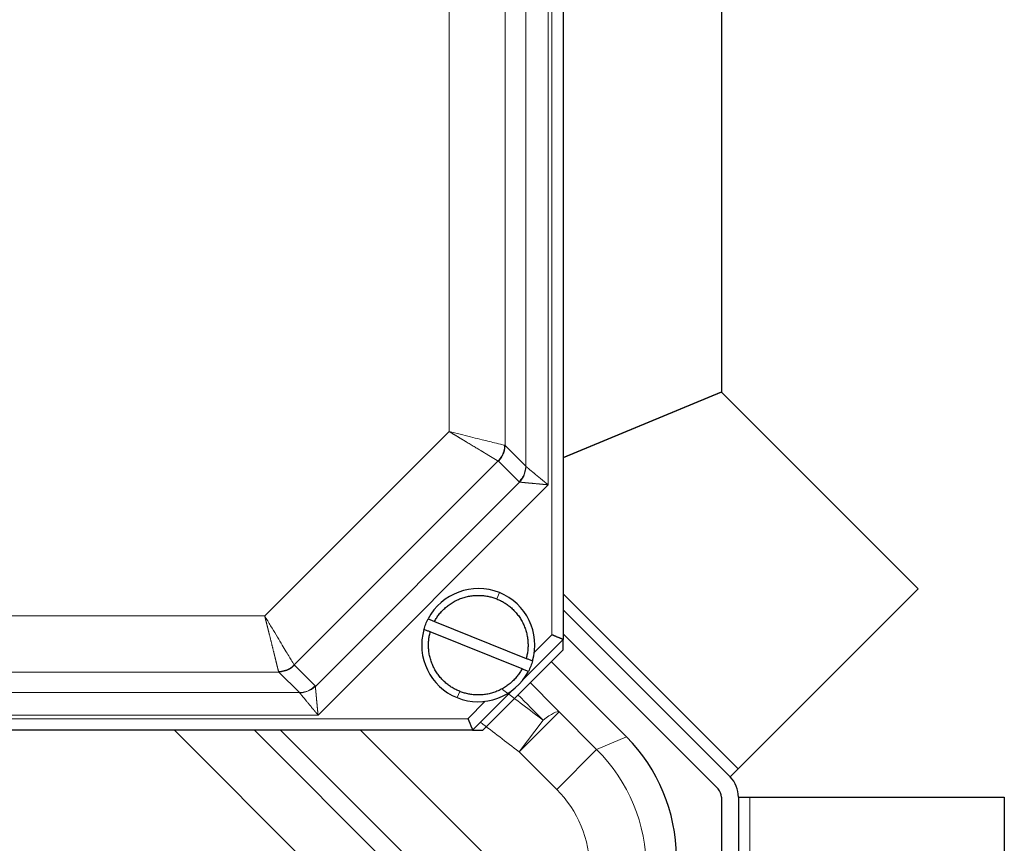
# Model space of a CAD drawing. Header units: inches. Extents: x 0 to 20790, y -12 to 14700.
# Tile 399 of 436: x 13737 to 13824, y 11371 to 11444. Entities that reach past the tile are written whole.
import ezdxf

# ---------------------------------------------------------------- set-up
doc = ezdxf.new("R2010")
doc.units = ezdxf.units.IN
doc.layers.add('1', color=7, linetype='Continuous', true_color=0xffffff)

msp = doc.modelspace()

# ---------------------------------------------------------------- linework, layer by layer
at = {"layer": '1', "color": 110, "linetype": 'Continuous', "lineweight": 13}
for p, q in [((13784.097, 11389.377), (13784.097, 11502.549)), ((13783.774, 11402.625), (13783.774, 11489.301)), ((13781.793, 11487.651), (13781.793, 11404.275)), ((13779.97, 11485.828), (13779.97, 11406.099)), ((13775.018, 11407.336), (13775.018, 11484.59)), ((13758.724, 11391.042), (13775.018, 11407.336)), ((13779.97, 11406.099), (13781.793, 11404.275)), ((13779.348, 11404.73), (13761.33, 11386.713)), ((13781.2, 11402.888), (13779.376, 11404.712)), ((13781.237, 11402.863), (13763.197, 11384.823)), ((13763.435, 11382.287), (13783.774, 11402.625)), ((13779.239, 11392.545), (13779.463, 11393.102)), ((13785.097, 11392.999), (13800.572, 11377.524)), ((13681.47, 11391.042), (13758.724, 11391.042)), ((13782.558, 11387.838), (13784.097, 11389.377)), ((13759.962, 11386.091), (13680.233, 11386.091)), ((13761.785, 11384.267), (13759.962, 11386.091)), ((13761.349, 11386.684), (13763.172, 11384.861)), ((13761.785, 11384.267), (13678.409, 11384.267)), ((13775.731, 11383.824), (13775.955, 11384.381)), ((13776.683, 11381.963), (13778.222, 11383.502)), ((13784.74, 11382.584), (13781.206, 11379.05)), ((13784.74, 11382.584), (13788.064, 11379.259)), ((13663.511, 11381.963), (13776.683, 11381.963)), ((13676.759, 11382.287), (13763.435, 11382.287)), ((13783.326, 11381.843), (13781.206, 11379.05)), ((13773.107, 11358.598), (13750.742, 11380.963)), ((13757.809, 11380.963), (13776.64, 11362.132)), ((13778.276, 11362.809), (13760.122, 11380.963)), ((13767.189, 11380.964), (13781.81, 11366.343)), ((13788.064, 11379.259), (13790.707, 11380.354)), ((13784.531, 11375.726), (13781.206, 11379.05)), ((13784.531, 11375.726), (13788.064, 11379.259)), ((13801.597, 11375.049), (13801.597, 11273.463))]:
    msp.add_line(p, q, dxfattribs=at)
at = {"layer": '1', "color": 2, "linetype": 'Continuous', "lineweight": 25}
for p, q in [((13785.097, 11502.963), (13785.097, 11388.963)), ((13799.097, 11480.963), (13799.097, 11410.838)), ((13785.097, 11405.04), (13799.097, 11410.838)), ((13799.111, 11410.804), (13785.097, 11405)), ((13799.111, 11410.804), (13816.482, 11393.434)), ((13781.237, 11402.863), (13781.2, 11402.888)), ((13800.572, 11377.524), (13816.482, 11393.434)), ((13785.097, 11391.584), (13799.865, 11376.817)), ((13773.728, 11390.559), (13781.839, 11387.296)), ((13781.466, 11386.368), (13773.355, 11389.631)), ((13785.097, 11389.463), (13798.804, 11375.756)), ((13785.097, 11388.963), (13781.597, 11385.463)), ((13785.097, 11388.063), (13785.097, 11388.964)), ((13777.997, 11380.963), (13785.097, 11388.063)), ((13784.047, 11387.013), (13790.707, 11380.354)), ((13761.33, 11386.713), (13761.349, 11386.684)), ((13763.172, 11384.861), (13763.197, 11384.823)), ((13780.597, 11384.463), (13777.097, 11380.963)), ((13777.098, 11380.963), (13777.997, 11380.963)), ((13800.572, 11377.524), (13799.865, 11376.817)), ((13799.097, 11375.049), (13799.097, 11272.963)), ((13800.597, 11375.049), (13801.597, 11375.049)), ((13800.597, 11375.049), (13800.597, 11272.963)), ((13801.597, 11375.049), (13824.097, 11375.049)), ((13824.097, 11375.049), (13824.097, 11295.963))]:
    msp.add_line(p, q, dxfattribs=at)
for centre, radius, start, end in [((13777.597, 11388.463), 5, 68.08544, 152.34627), ((13777.597, 11388.463), 5, 343.82461, 68.08544), ((13777.597, 11388.463), 5, 163.82461, 248.08544), ((13777.597, 11388.463), 5, 248.08544, 332.34627), ((13798.097, 11375.049), 2.5, 0, 45), ((13798.097, 11375.049), 1, 0, 45)]:
    msp.add_arc(centre, radius, start, end, dxfattribs=at)
at = {"layer": '1', "color": 110, "linetype": 'Continuous', "lineweight": 13}
for centre, major_axis, ratio, start_param, end_param in [((13781.206, 11379.05), (-3.553, -3.518), 0.136961, 3.176831, 3.945018), ((13777.452, 11368.654), (13.861, 5.742), 0.999762, 5.890739, 6.675632), ((13777.452, 11368.654), (-9.245, -3.83), 0.999286, 2.749146, 3.534039)]:
    msp.add_ellipse(centre, major_axis=major_axis, ratio=ratio, start_param=start_param, end_param=end_param, dxfattribs=at)
at = {"layer": '1', "color": 2, "linetype": 'Continuous', "lineweight": 25}
msp.add_ellipse((13780.088, 11369.746), major_axis=(-13.868, -5.744), ratio=0.999286, start_param=2.749146, end_param=3.534039, dxfattribs=at)
at = {"layer": '1', "color": 110, "linetype": 'Continuous', "lineweight": 13}
for points, knots in [([(13779.348, 11404.73), (13779.346, 11404.732), (13779.342, 11404.734), (13779.336, 11404.738), (13779.329, 11404.742), (13779.322, 11404.746), (13779.315, 11404.75), (13779.308, 11404.754), (13779.301, 11404.759), (13779.293, 11404.763), (13779.285, 11404.768), (13779.276, 11404.773), (13779.268, 11404.778), (13779.259, 11404.783), (13779.25, 11404.788), (13779.241, 11404.794), (13779.231, 11404.8), (13779.221, 11404.805), (13779.211, 11404.811), (13779.2, 11404.818), (13779.19, 11404.824), (13779.178, 11404.83), (13779.167, 11404.837), (13779.156, 11404.844), (13779.144, 11404.851), (13779.131, 11404.858), (13779.119, 11404.866), (13779.106, 11404.873), (13779.093, 11404.881), (13779.08, 11404.889), (13779.066, 11404.897), (13779.052, 11404.905), (13779.038, 11404.914), (13779.023, 11404.922), (13779.008, 11404.931), (13778.993, 11404.94), (13778.978, 11404.95), (13778.962, 11404.959), (13778.946, 11404.969), (13778.93, 11404.978), (13778.913, 11404.988), (13778.896, 11404.999), (13778.879, 11405.009), (13778.861, 11405.02), (13778.843, 11405.03), (13778.825, 11405.041), (13778.807, 11405.052), (13778.788, 11405.064), (13778.769, 11405.075), (13778.75, 11405.087), (13778.73, 11405.099), (13778.71, 11405.111), (13778.69, 11405.123), (13778.669, 11405.136), (13778.648, 11405.148), (13778.627, 11405.161), (13778.605, 11405.174), (13778.584, 11405.187), (13778.562, 11405.201), (13778.539, 11405.214), (13778.517, 11405.228), (13778.494, 11405.242), (13778.47, 11405.256), (13778.447, 11405.271), (13778.423, 11405.285), (13778.399, 11405.3), (13778.374, 11405.315), (13778.35, 11405.33), (13778.325, 11405.345), (13778.299, 11405.36), (13778.274, 11405.376), (13778.248, 11405.391), (13778.222, 11405.407), (13778.195, 11405.423), (13778.169, 11405.439), (13778.142, 11405.456), (13778.115, 11405.472), (13778.087, 11405.489), (13778.06, 11405.506), (13778.032, 11405.523), (13778.003, 11405.54), (13777.975, 11405.557), (13777.946, 11405.574), (13777.917, 11405.592), (13777.888, 11405.609), (13777.858, 11405.627), (13777.794, 11405.666), (13777.693, 11405.727), (13777.549, 11405.813), (13777.397, 11405.904), (13777.237, 11406), (13777.069, 11406.102), (13776.893, 11406.208), (13776.708, 11406.319), (13776.571, 11406.402), (13776.485, 11406.454), (13776.452, 11406.473), (13776.419, 11406.493), (13776.384, 11406.514), (13776.349, 11406.535), (13776.313, 11406.557), (13776.277, 11406.579), (13776.239, 11406.601), (13776.201, 11406.624), (13776.161, 11406.648), (13776.121, 11406.672), (13776.08, 11406.697), (13776.038, 11406.722), (13775.995, 11406.748), (13775.952, 11406.774), (13775.907, 11406.801), (13775.862, 11406.828), (13775.815, 11406.856), (13775.768, 11406.884), (13775.72, 11406.913), (13775.671, 11406.943), (13775.622, 11406.973), (13775.571, 11407.003), (13775.52, 11407.034), (13775.467, 11407.066), (13775.414, 11407.098), (13775.36, 11407.13), (13775.305, 11407.164), (13775.249, 11407.197), (13775.193, 11407.231), (13775.135, 11407.266), (13775.077, 11407.301), (13775.038, 11407.324), (13775.018, 11407.336)], [0, 0, 0, 0, 0.004909, 0.009845, 0.014809, 0.019799, 0.024817, 0.029861, 0.034931, 0.040028, 0.045152, 0.050301, 0.055476, 0.060678, 0.065904, 0.071157, 0.076434, 0.081736, 0.087064, 0.092416, 0.097793, 0.103193, 0.108618, 0.114067, 0.11954, 0.125036, 0.130555, 0.136097, 0.141662, 0.14725, 0.152859, 0.158491, 0.164145, 0.16982, 0.175517, 0.181234, 0.186973, 0.192731, 0.198511, 0.20431, 0.210128, 0.215967, 0.221824, 0.2277, 0.233595, 0.239508, 0.245439, 0.251387, 0.257353, 0.263336, 0.269336, 0.275352, 0.281384, 0.287432, 0.293495, 0.299574, 0.305667, 0.311775, 0.317897, 0.324033, 0.330182, 0.336344, 0.342519, 0.348707, 0.354907, 0.361118, 0.367341, 0.373574, 0.379819, 0.386074, 0.392339, 0.398613, 0.404897, 0.411189, 0.417491, 0.4238, 0.430117, 0.436442, 0.442774, 0.449112, 0.455457, 0.461808, 0.468165, 0.474527, 0.480894, 0.487265, 0.493641, 0.522147, 0.551487, 0.581668, 0.61269, 0.644552, 0.677249, 0.710771, 0.745106, 0.750719, 0.756461, 0.762332, 0.768332, 0.774463, 0.780724, 0.787115, 0.793638, 0.800293, 0.807079, 0.813998, 0.821049, 0.828233, 0.83555, 0.843, 0.850584, 0.858302, 0.866154, 0.87414, 0.88226, 0.890514, 0.898902, 0.907425, 0.916082, 0.924873, 0.933798, 0.942856, 0.952049, 0.961374, 0.970832, 0.980423, 0.990146, 1, 1, 1, 1]), ([(13779.922, 11406.117), (13779.867, 11406.131), (13779.659, 11406.183), (13779.009, 11406.344), (13777.766, 11406.654), (13776.307, 11407.016), (13775.345, 11407.255), (13775.018, 11407.336)], [0, 0, 0, 0, 0.125, 0.325, 0.579975, 0.857573, 1, 1, 1, 1]), ([(13779.376, 11404.712), (13779.468, 11404.803), (13779.592, 11404.953), (13779.726, 11405.174), (13779.811, 11405.348), (13779.878, 11405.53), (13779.945, 11405.779), (13779.967, 11405.971), (13779.97, 11406.099)], [0, 0, 0, 0, 0.25, 0.375, 0.5, 0.625, 0.75, 1, 1, 1, 1]), ([(13781.793, 11404.275), (13781.791, 11404.162), (13781.761, 11403.877), (13781.634, 11403.493), (13781.43, 11403.146), (13781.281, 11402.97), (13781.2, 11402.888)], [0, 0, 0, 0, 0.222222, 0.555556, 0.777778, 1, 1, 1, 1]), ([(13781.812, 11404.251), (13781.807, 11403.958), (13781.706, 11403.52), (13781.432, 11403.082), (13781.288, 11402.916), (13781.237, 11402.863)], [0, 0, 0, 0, 0.571429, 0.857143, 1, 1, 1, 1]), ([(13781.812, 11404.251), (13781.813, 11404.249), (13781.816, 11404.247), (13781.82, 11404.244), (13781.824, 11404.24), (13781.829, 11404.237), (13781.833, 11404.233), (13781.838, 11404.229), (13781.843, 11404.225), (13781.848, 11404.22), (13781.854, 11404.216), (13781.859, 11404.211), (13781.865, 11404.206), (13781.871, 11404.202), (13781.877, 11404.196), (13781.884, 11404.191), (13781.89, 11404.186), (13781.897, 11404.18), (13781.904, 11404.174), (13781.911, 11404.168), (13781.919, 11404.162), (13781.926, 11404.156), (13781.934, 11404.15), (13781.942, 11404.143), (13781.95, 11404.136), (13781.959, 11404.13), (13781.967, 11404.122), (13781.976, 11404.115), (13781.985, 11404.108), (13781.994, 11404.1), (13782.003, 11404.093), (13782.013, 11404.085), (13782.036, 11404.066), (13782.075, 11404.033), (13782.133, 11403.984), (13782.199, 11403.93), (13782.257, 11403.881), (13782.306, 11403.841), (13782.341, 11403.812), (13782.376, 11403.783), (13782.411, 11403.754), (13782.445, 11403.726), (13782.478, 11403.698), (13782.511, 11403.671), (13782.543, 11403.644), (13782.605, 11403.593), (13782.702, 11403.513), (13782.841, 11403.398), (13782.993, 11403.272), (13783.109, 11403.176), (13783.181, 11403.116), (13783.206, 11403.095), (13783.233, 11403.073), (13783.26, 11403.05), (13783.289, 11403.026), (13783.319, 11403.001), (13783.35, 11402.975), (13783.383, 11402.949), (13783.417, 11402.921), (13783.451, 11402.892), (13783.488, 11402.862), (13783.525, 11402.831), (13783.563, 11402.799), (13783.603, 11402.766), (13783.644, 11402.733), (13783.686, 11402.698), (13783.73, 11402.662), (13783.759, 11402.638), (13783.774, 11402.625)], [0, 0, 0, 0, 0.006078, 0.012178, 0.018298, 0.02444, 0.030602, 0.036786, 0.042991, 0.049218, 0.055465, 0.061734, 0.068024, 0.074335, 0.080667, 0.087021, 0.093396, 0.099792, 0.106209, 0.112647, 0.119107, 0.125587, 0.132089, 0.138611, 0.145155, 0.151719, 0.158304, 0.164911, 0.171537, 0.178185, 0.184854, 0.191543, 0.198252, 0.232947, 0.269279, 0.30719, 0.346618, 0.365645, 0.384046, 0.401831, 0.419012, 0.435601, 0.451636, 0.467274, 0.482527, 0.497386, 0.55405, 0.614963, 0.680149, 0.749593, 0.759584, 0.770032, 0.780937, 0.7923, 0.804124, 0.816409, 0.829156, 0.842367, 0.856041, 0.870179, 0.884782, 0.899851, 0.915384, 0.931381, 0.947843, 0.964767, 0.982153, 1, 1, 1, 1]), ([(13783.774, 11402.625), (13783.764, 11402.626), (13783.745, 11402.628), (13783.716, 11402.631), (13783.687, 11402.634), (13783.659, 11402.636), (13783.632, 11402.639), (13783.604, 11402.641), (13783.578, 11402.644), (13783.551, 11402.647), (13783.525, 11402.649), (13783.499, 11402.652), (13783.474, 11402.654), (13783.449, 11402.656), (13783.424, 11402.659), (13783.4, 11402.661), (13783.376, 11402.663), (13783.353, 11402.665), (13783.33, 11402.668), (13783.307, 11402.67), (13783.285, 11402.672), (13783.263, 11402.674), (13783.241, 11402.676), (13783.22, 11402.678), (13783.199, 11402.68), (13783.179, 11402.682), (13783.159, 11402.683), (13783.14, 11402.685), (13783.12, 11402.687), (13783.102, 11402.689), (13783.083, 11402.69), (13783.065, 11402.692), (13783.047, 11402.694), (13783.03, 11402.695), (13783.013, 11402.697), (13782.997, 11402.698), (13782.949, 11402.703), (13782.871, 11402.71), (13782.766, 11402.72), (13782.665, 11402.73), (13782.569, 11402.739), (13782.477, 11402.747), (13782.39, 11402.755), (13782.308, 11402.763), (13782.239, 11402.769), (13782.183, 11402.774), (13782.138, 11402.778), (13782.094, 11402.782), (13782.051, 11402.785), (13782.008, 11402.789), (13781.967, 11402.793), (13781.927, 11402.797), (13781.888, 11402.801), (13781.85, 11402.804), (13781.812, 11402.808), (13781.776, 11402.812), (13781.741, 11402.815), (13781.707, 11402.818), (13781.674, 11402.822), (13781.642, 11402.825), (13781.612, 11402.828), (13781.582, 11402.831), (13781.553, 11402.834), (13781.526, 11402.837), (13781.5, 11402.839), (13781.474, 11402.842), (13781.45, 11402.844), (13781.427, 11402.847), (13781.405, 11402.849), (13781.385, 11402.85), (13781.365, 11402.852), (13781.346, 11402.854), (13781.329, 11402.855), (13781.313, 11402.857), (13781.298, 11402.858), (13781.283, 11402.859), (13781.27, 11402.861), (13781.258, 11402.862), (13781.247, 11402.863), (13781.241, 11402.863), (13781.237, 11402.863)], [0, 0, 0, 0, 0.00906, 0.018007, 0.026839, 0.035558, 0.044161, 0.052651, 0.061025, 0.069285, 0.07743, 0.08546, 0.093375, 0.101175, 0.10886, 0.11643, 0.123885, 0.131225, 0.13845, 0.14556, 0.152556, 0.159437, 0.166203, 0.172854, 0.179392, 0.185815, 0.192124, 0.198319, 0.2044, 0.210367, 0.216221, 0.221961, 0.227589, 0.233103, 0.238505, 0.243793, 0.24897, 0.284392, 0.31869, 0.351861, 0.383902, 0.414816, 0.444607, 0.473281, 0.500847, 0.517597, 0.534031, 0.550231, 0.566319, 0.582295, 0.598158, 0.613905, 0.629535, 0.645044, 0.660432, 0.675696, 0.690834, 0.705844, 0.720723, 0.73547, 0.750082, 0.764558, 0.778895, 0.793092, 0.807146, 0.821057, 0.834822, 0.848439, 0.861908, 0.875227, 0.888396, 0.901412, 0.914275, 0.926984, 0.93954, 0.951941, 0.964187, 0.976279, 0.988216, 1, 1, 1, 1]), ([(13761.33, 11386.713), (13761.3, 11386.762), (13761.19, 11386.945), (13760.845, 11387.518), (13760.186, 11388.613), (13759.412, 11389.9), (13758.899, 11390.751), (13758.724, 11391.042)], [0, 0, 0, 0, 0.125, 0.325, 0.579221, 0.855954, 1, 1, 1, 1]), ([(13759.943, 11386.138), (13759.942, 11386.14), (13759.941, 11386.145), (13759.939, 11386.152), (13759.937, 11386.16), (13759.935, 11386.168), (13759.933, 11386.176), (13759.931, 11386.185), (13759.929, 11386.193), (13759.927, 11386.202), (13759.924, 11386.212), (13759.922, 11386.222), (13759.919, 11386.232), (13759.917, 11386.242), (13759.914, 11386.252), (13759.911, 11386.263), (13759.908, 11386.275), (13759.905, 11386.286), (13759.902, 11386.298), (13759.899, 11386.31), (13759.896, 11386.323), (13759.893, 11386.335), (13759.89, 11386.349), (13759.886, 11386.362), (13759.883, 11386.376), (13759.879, 11386.39), (13759.876, 11386.404), (13759.872, 11386.419), (13759.868, 11386.434), (13759.864, 11386.449), (13759.86, 11386.465), (13759.856, 11386.481), (13759.852, 11386.498), (13759.848, 11386.514), (13759.844, 11386.531), (13759.839, 11386.549), (13759.835, 11386.567), (13759.83, 11386.585), (13759.826, 11386.603), (13759.821, 11386.622), (13759.817, 11386.641), (13759.812, 11386.66), (13759.807, 11386.68), (13759.802, 11386.7), (13759.797, 11386.721), (13759.792, 11386.741), (13759.787, 11386.762), (13759.781, 11386.784), (13759.776, 11386.805), (13759.771, 11386.828), (13759.765, 11386.85), (13759.759, 11386.873), (13759.754, 11386.896), (13759.748, 11386.919), (13759.742, 11386.943), (13759.736, 11386.967), (13759.73, 11386.991), (13759.724, 11387.016), (13759.718, 11387.041), (13759.712, 11387.066), (13759.706, 11387.092), (13759.699, 11387.118), (13759.693, 11387.144), (13759.687, 11387.17), (13759.68, 11387.197), (13759.673, 11387.224), (13759.667, 11387.252), (13759.66, 11387.279), (13759.653, 11387.307), (13759.646, 11387.336), (13759.639, 11387.364), (13759.632, 11387.393), (13759.624, 11387.422), (13759.617, 11387.452), (13759.61, 11387.481), (13759.602, 11387.511), (13759.595, 11387.542), (13759.587, 11387.572), (13759.58, 11387.603), (13759.572, 11387.634), (13759.564, 11387.665), (13759.556, 11387.697), (13759.548, 11387.729), (13759.54, 11387.761), (13759.532, 11387.793), (13759.524, 11387.826), (13759.511, 11387.876), (13759.494, 11387.945), (13759.472, 11388.034), (13759.449, 11388.126), (13759.425, 11388.221), (13759.401, 11388.319), (13759.375, 11388.421), (13759.349, 11388.525), (13759.323, 11388.633), (13759.295, 11388.744), (13759.267, 11388.858), (13759.238, 11388.975), (13759.208, 11389.096), (13759.177, 11389.219), (13759.153, 11389.315), (13759.137, 11389.381), (13759.128, 11389.417), (13759.119, 11389.455), (13759.109, 11389.493), (13759.099, 11389.532), (13759.089, 11389.572), (13759.079, 11389.613), (13759.068, 11389.656), (13759.058, 11389.699), (13759.047, 11389.743), (13759.035, 11389.788), (13759.024, 11389.835), (13759.012, 11389.882), (13759, 11389.93), (13758.988, 11389.979), (13758.975, 11390.03), (13758.962, 11390.081), (13758.949, 11390.134), (13758.936, 11390.187), (13758.922, 11390.242), (13758.909, 11390.297), (13758.895, 11390.354), (13758.88, 11390.411), (13758.866, 11390.47), (13758.851, 11390.53), (13758.836, 11390.59), (13758.821, 11390.652), (13758.805, 11390.714), (13758.79, 11390.778), (13758.774, 11390.843), (13758.757, 11390.908), (13758.741, 11390.975), (13758.73, 11391.02), (13758.724, 11391.042)], [0, 0, 0, 0, 0.005099, 0.01022, 0.015364, 0.020531, 0.02572, 0.030931, 0.036164, 0.041418, 0.046695, 0.051993, 0.057312, 0.062653, 0.068014, 0.073396, 0.078799, 0.084222, 0.089665, 0.095129, 0.100612, 0.106114, 0.111636, 0.117177, 0.122738, 0.128316, 0.133914, 0.139529, 0.145163, 0.150814, 0.156483, 0.162169, 0.167872, 0.173592, 0.179329, 0.185082, 0.190851, 0.196636, 0.202436, 0.208252, 0.214083, 0.219928, 0.225788, 0.231662, 0.23755, 0.243452, 0.249367, 0.255295, 0.261236, 0.267189, 0.273154, 0.279132, 0.285121, 0.291121, 0.297133, 0.303155, 0.309188, 0.31523, 0.321283, 0.327345, 0.333416, 0.339497, 0.345585, 0.351682, 0.357788, 0.3639, 0.37002, 0.376148, 0.382282, 0.388422, 0.394568, 0.400721, 0.406878, 0.413041, 0.419209, 0.425381, 0.431558, 0.437738, 0.443922, 0.45011, 0.4563, 0.462493, 0.468689, 0.474886, 0.481105, 0.487368, 0.493676, 0.509748, 0.526111, 0.542763, 0.559707, 0.576944, 0.594474, 0.612297, 0.630412, 0.64882, 0.667519, 0.686508, 0.705785, 0.725347, 0.745193, 0.750708, 0.756357, 0.762141, 0.768062, 0.774118, 0.780311, 0.786641, 0.793109, 0.799714, 0.806456, 0.813338, 0.820357, 0.827516, 0.834814, 0.842251, 0.849828, 0.857544, 0.865401, 0.873397, 0.881533, 0.889809, 0.898226, 0.906782, 0.915479, 0.924315, 0.93329, 0.942405, 0.951659, 0.961052, 0.970583, 0.980251, 0.990057, 1, 1, 1, 1]), ([(13759.943, 11386.138), (13760.113, 11386.141), (13760.454, 11386.189), (13760.932, 11386.387), (13761.208, 11386.594), (13761.33, 11386.712), (13761.33, 11386.712), (13761.33, 11386.713)], [0, 0, 0, 0, 0.333327, 0.666661, 0.999995, 0.999995, 1, 1, 1, 1]), ([(13759.962, 11386.091), (13759.961, 11386.092), (13759.959, 11386.095), (13759.957, 11386.1), (13759.954, 11386.105), (13759.952, 11386.11), (13759.95, 11386.115), (13759.948, 11386.12), (13759.946, 11386.126), (13759.944, 11386.132), (13759.943, 11386.136), (13759.943, 11386.138)], [0, 0, 0, 0, 0.111307, 0.222566, 0.333776, 0.444938, 0.556051, 0.667114, 0.778127, 0.889089, 1, 1, 1, 1]), ([(13759.962, 11386.091), (13760.075, 11386.093), (13760.36, 11386.123), (13760.744, 11386.25), (13761.091, 11386.454), (13761.267, 11386.603), (13761.349, 11386.684)], [0, 0, 0, 0, 0.222222, 0.555556, 0.777778, 1, 1, 1, 1]), ([(13763.172, 11384.861), (13763.01, 11384.698), (13762.677, 11384.462), (13762.183, 11384.3), (13761.899, 11384.27), (13761.785, 11384.267)], [0, 0, 0, 0, 0.444444, 0.777778, 1, 1, 1, 1]), ([(13761.81, 11384.248), (13761.809, 11384.249), (13761.807, 11384.251), (13761.805, 11384.254), (13761.802, 11384.256), (13761.799, 11384.259), (13761.796, 11384.261), (13761.792, 11384.263), (13761.789, 11384.265), (13761.786, 11384.267), (13761.785, 11384.267)], [0, 0, 0, 0, 0.123672, 0.24768, 0.372046, 0.496792, 0.621939, 0.747509, 0.873522, 1, 1, 1, 1]), ([(13763.197, 11384.823), (13762.987, 11384.62), (13762.605, 11384.382), (13762.102, 11384.265), (13761.883, 11384.25), (13761.81, 11384.248)], [0, 0, 0, 0, 0.571429, 0.857143, 1, 1, 1, 1]), ([(13763.435, 11382.287), (13763.429, 11382.294), (13763.416, 11382.309), (13763.398, 11382.332), (13763.379, 11382.354), (13763.361, 11382.376), (13763.343, 11382.398), (13763.326, 11382.419), (13763.308, 11382.44), (13763.291, 11382.461), (13763.274, 11382.481), (13763.258, 11382.501), (13763.242, 11382.521), (13763.226, 11382.54), (13763.21, 11382.559), (13763.194, 11382.578), (13763.179, 11382.597), (13763.164, 11382.615), (13763.149, 11382.633), (13763.135, 11382.65), (13763.12, 11382.667), (13763.106, 11382.684), (13763.093, 11382.701), (13763.079, 11382.717), (13763.066, 11382.733), (13763.053, 11382.749), (13763.04, 11382.764), (13763.028, 11382.779), (13763.015, 11382.794), (13763.003, 11382.808), (13762.992, 11382.822), (13762.98, 11382.836), (13762.969, 11382.849), (13762.958, 11382.863), (13762.947, 11382.875), (13762.937, 11382.888), (13762.893, 11382.942), (13762.817, 11383.033), (13762.713, 11383.159), (13762.616, 11383.275), (13762.528, 11383.382), (13762.459, 11383.465), (13762.405, 11383.529), (13762.365, 11383.578), (13762.322, 11383.629), (13762.278, 11383.683), (13762.23, 11383.741), (13762.182, 11383.799), (13762.134, 11383.857), (13762.09, 11383.911), (13762.056, 11383.952), (13762.03, 11383.983), (13762.012, 11384.004), (13761.995, 11384.025), (13761.978, 11384.045), (13761.962, 11384.065), (13761.947, 11384.083), (13761.932, 11384.101), (13761.918, 11384.118), (13761.905, 11384.134), (13761.893, 11384.149), (13761.881, 11384.163), (13761.87, 11384.177), (13761.859, 11384.19), (13761.849, 11384.201), (13761.84, 11384.212), (13761.831, 11384.223), (13761.823, 11384.232), (13761.816, 11384.241), (13761.812, 11384.246), (13761.81, 11384.248)], [0, 0, 0, 0, 0.00915, 0.018181, 0.027093, 0.035885, 0.044558, 0.053112, 0.061545, 0.069858, 0.078052, 0.086125, 0.094077, 0.10191, 0.109622, 0.117214, 0.124685, 0.132037, 0.139268, 0.146378, 0.153369, 0.160239, 0.166989, 0.17362, 0.18013, 0.186521, 0.192792, 0.198944, 0.204976, 0.210889, 0.216684, 0.222359, 0.227916, 0.233354, 0.238674, 0.243876, 0.248959, 0.305151, 0.358436, 0.408807, 0.456272, 0.500858, 0.522778, 0.546093, 0.570834, 0.597373, 0.625811, 0.658563, 0.690311, 0.721017, 0.750645, 0.764827, 0.778896, 0.792853, 0.806695, 0.820422, 0.834032, 0.847525, 0.860899, 0.874153, 0.887287, 0.9003, 0.913192, 0.925961, 0.938608, 0.951132, 0.963533, 0.975811, 0.987967, 1, 1, 1, 1]), ([(13763.197, 11384.823), (13763.197, 11384.821), (13763.197, 11384.818), (13763.198, 11384.813), (13763.198, 11384.807), (13763.199, 11384.801), (13763.199, 11384.795), (13763.2, 11384.788), (13763.201, 11384.781), (13763.201, 11384.774), (13763.202, 11384.767), (13763.202, 11384.759), (13763.203, 11384.751), (13763.204, 11384.743), (13763.204, 11384.734), (13763.205, 11384.725), (13763.206, 11384.716), (13763.207, 11384.706), (13763.208, 11384.696), (13763.209, 11384.686), (13763.21, 11384.676), (13763.211, 11384.665), (13763.212, 11384.654), (13763.213, 11384.642), (13763.214, 11384.631), (13763.215, 11384.619), (13763.216, 11384.606), (13763.217, 11384.593), (13763.218, 11384.58), (13763.22, 11384.567), (13763.221, 11384.553), (13763.222, 11384.54), (13763.224, 11384.525), (13763.225, 11384.511), (13763.227, 11384.496), (13763.228, 11384.481), (13763.23, 11384.465), (13763.231, 11384.449), (13763.233, 11384.433), (13763.235, 11384.417), (13763.236, 11384.4), (13763.238, 11384.383), (13763.24, 11384.365), (13763.242, 11384.348), (13763.243, 11384.33), (13763.245, 11384.311), (13763.247, 11384.293), (13763.249, 11384.274), (13763.251, 11384.255), (13763.253, 11384.235), (13763.255, 11384.216), (13763.257, 11384.195), (13763.259, 11384.175), (13763.261, 11384.154), (13763.263, 11384.134), (13763.265, 11384.112), (13763.267, 11384.091), (13763.269, 11384.069), (13763.271, 11384.047), (13763.273, 11384.025), (13763.275, 11384.002), (13763.277, 11383.979), (13763.279, 11383.956), (13763.281, 11383.933), (13763.283, 11383.909), (13763.285, 11383.885), (13763.287, 11383.861), (13763.29, 11383.828), (13763.294, 11383.788), (13763.298, 11383.739), (13763.303, 11383.687), (13763.308, 11383.635), (13763.313, 11383.58), (13763.318, 11383.524), (13763.324, 11383.466), (13763.329, 11383.407), (13763.335, 11383.346), (13763.341, 11383.283), (13763.347, 11383.218), (13763.354, 11383.152), (13763.359, 11383.096), (13763.363, 11383.05), (13763.366, 11383.015), (13763.37, 11382.978), (13763.373, 11382.939), (13763.377, 11382.899), (13763.381, 11382.857), (13763.385, 11382.814), (13763.389, 11382.768), (13763.394, 11382.722), (13763.398, 11382.673), (13763.403, 11382.623), (13763.408, 11382.571), (13763.413, 11382.517), (13763.418, 11382.462), (13763.424, 11382.405), (13763.429, 11382.346), (13763.433, 11382.307), (13763.435, 11382.287)], [0, 0, 0, 0, 0.006154, 0.012353, 0.018596, 0.024885, 0.031218, 0.037597, 0.04402, 0.050488, 0.057002, 0.06356, 0.070164, 0.076812, 0.083506, 0.090244, 0.097027, 0.103854, 0.110726, 0.117643, 0.124603, 0.131608, 0.138656, 0.145748, 0.152884, 0.160063, 0.167285, 0.17455, 0.181857, 0.189207, 0.196599, 0.204033, 0.211508, 0.219025, 0.226583, 0.234181, 0.24182, 0.249499, 0.257217, 0.264976, 0.272773, 0.280609, 0.288484, 0.296397, 0.304347, 0.312336, 0.320361, 0.328423, 0.336522, 0.344657, 0.352828, 0.361034, 0.369275, 0.377551, 0.385862, 0.394207, 0.402586, 0.410998, 0.419443, 0.427921, 0.436432, 0.444974, 0.453549, 0.462156, 0.470811, 0.479554, 0.488387, 0.49731, 0.514327, 0.531739, 0.549547, 0.567753, 0.586358, 0.605364, 0.62477, 0.644578, 0.664786, 0.685395, 0.706404, 0.727811, 0.749616, 0.760395, 0.771663, 0.783419, 0.795666, 0.808406, 0.82164, 0.835368, 0.849593, 0.864314, 0.879534, 0.895251, 0.911466, 0.928179, 0.94539, 0.963098, 0.981302, 1, 1, 1, 1])]:
    msp.add_open_spline(points, degree=3, knots=knots, dxfattribs=at)
for points in [[(13779.348, 11404.73), (13779.466, 11404.853), (13779.673, 11405.128), (13779.871, 11405.606), (13779.92, 11405.947), (13779.922, 11406.117)], [(13779.376, 11404.712), (13779.368, 11404.72), (13779.359, 11404.726), (13779.348, 11404.73)], [(13779.744, 11384.55), (13780.938, 11383.648), (13782.132, 11382.746), (13783.326, 11381.843)], [(13783.326, 11381.843), (13782.587, 11382.587), (13781.848, 11383.331), (13781.109, 11384.075)], [(13781.206, 11379.05), (13780.065, 11379.916), (13778.924, 11380.783), (13777.782, 11381.649)]]:
    msp.add_open_spline(points, degree=3, dxfattribs=at)
at = {"layer": '1', "color": 2, "linetype": 'Continuous', "lineweight": 25}
for points, degree in [([(13779.97, 11406.099), (13779.957, 11406.107), (13779.941, 11406.113), (13779.922, 11406.117)], 3), ([(13781.793, 11404.275), (13781.798, 11404.265), (13781.805, 11404.257), (13781.812, 11404.251)], 3), ([(13772.795, 11389.856), (13772.842, 11390.016), (13772.896, 11390.174), (13772.958, 11390.329)], 3), ([(13772.958, 11390.329), (13773.021, 11390.484), (13773.091, 11390.636), (13773.168, 11390.784)], 3), ([(13782.399, 11387.07), (13782.353, 11386.91), (13782.298, 11386.752), (13782.236, 11386.597)], 3), ([(13782.236, 11386.597), (13782.174, 11386.442), (13782.104, 11386.29), (13782.026, 11386.143)], 3), ([(13782.191, 11385.157), (13783.041, 11384.299), (13783.89, 11383.441), (13784.74, 11382.584)], 3), ([(13777.097, 11380.963), (13663.097, 11380.963)], 1)]:
    msp.add_open_spline(points, degree=degree, dxfattribs=at)
for points, weights in [([(13773.728, 11390.559), (13775.598, 11394.01), (13779.239, 11392.545)], [0.957499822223, 0.730173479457, 1]), ([(13779.239, 11392.545), (13782.881, 11391.08), (13781.839, 11387.296)], [1, 0.730173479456, 0.957499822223]), ([(13775.955, 11384.381), (13772.313, 11385.846), (13773.355, 11389.631)], [1, 0.730173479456, 0.957499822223]), ([(13781.466, 11386.368), (13779.597, 11382.916), (13775.955, 11384.381)], [0.957499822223, 0.730173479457, 1])]:
    msp.add_rational_spline(points, weights, degree=2, dxfattribs=at)
for points, knots in [([(13773.168, 11390.784), (13773.265, 11390.745), (13773.451, 11390.67), (13773.638, 11390.595), (13773.728, 11390.559)], [0, 0, 0, 0, 0.515603, 1, 1, 1, 1]), ([(13773.355, 11389.631), (13773.265, 11389.667), (13773.078, 11389.742), (13772.891, 11389.817), (13772.795, 11389.856)], [0, 0, 0, 0, 0.484397, 1, 1, 1, 1]), ([(13785.097, 11388.963), (13785.095, 11388.964), (13785.094, 11388.964), (13785.093, 11388.965), (13785.091, 11388.965), (13785.089, 11388.966), (13785.087, 11388.967), (13785.084, 11388.968), (13785.082, 11388.969), (13785.079, 11388.97), (13785.075, 11388.971), (13785.072, 11388.973), (13785.068, 11388.974), (13785.063, 11388.976), (13785.059, 11388.978), (13785.054, 11388.98), (13785.049, 11388.982), (13785.044, 11388.984), (13785.038, 11388.986), (13785.032, 11388.989), (13785.026, 11388.991), (13785.019, 11388.994), (13785.012, 11388.997), (13785.005, 11389), (13784.998, 11389.003), (13784.99, 11389.006), (13784.982, 11389.01), (13784.973, 11389.013), (13784.965, 11389.017), (13784.956, 11389.021), (13784.946, 11389.025), (13784.937, 11389.029), (13784.927, 11389.033), (13784.917, 11389.037), (13784.907, 11389.042), (13784.896, 11389.046), (13784.885, 11389.051), (13784.874, 11389.056), (13784.862, 11389.06), (13784.851, 11389.065), (13784.839, 11389.07), (13784.827, 11389.075), (13784.814, 11389.081), (13784.785, 11389.093), (13784.734, 11389.113), (13784.658, 11389.145), (13784.572, 11389.18), (13784.505, 11389.208), (13784.462, 11389.226), (13784.445, 11389.233), (13784.428, 11389.24), (13784.409, 11389.248), (13784.389, 11389.256), (13784.368, 11389.265), (13784.346, 11389.274), (13784.323, 11389.284), (13784.298, 11389.294), (13784.273, 11389.304), (13784.246, 11389.315), (13784.218, 11389.327), (13784.19, 11389.339), (13784.16, 11389.351), (13784.129, 11389.364), (13784.108, 11389.373), (13784.097, 11389.377)], [0, 0, 0, 0, 0.0472, 0.056872, 0.066619, 0.076441, 0.086337, 0.096304, 0.106343, 0.116452, 0.126629, 0.136874, 0.147185, 0.157561, 0.168, 0.1785, 0.189061, 0.199679, 0.210355, 0.221085, 0.231869, 0.242704, 0.253588, 0.26452, 0.275498, 0.28652, 0.297583, 0.308687, 0.319828, 0.331006, 0.342217, 0.35346, 0.364733, 0.376033, 0.387359, 0.398709, 0.410081, 0.421472, 0.432881, 0.444306, 0.455744, 0.467194, 0.478654, 0.490126, 0.547264, 0.608378, 0.673467, 0.742456, 0.753488, 0.765184, 0.777548, 0.790584, 0.804296, 0.818685, 0.833756, 0.849508, 0.865943, 0.883062, 0.900863, 0.919345, 0.938505, 0.958338, 0.978839, 1, 1, 1, 1]), ([(13781.839, 11387.296), (13781.93, 11387.259), (13782.117, 11387.184), (13782.303, 11387.109), (13782.399, 11387.07)], [0, 0, 0, 0, 0.484397, 1, 1, 1, 1]), ([(13782.026, 11386.143), (13781.93, 11386.181), (13781.743, 11386.256), (13781.557, 11386.331), (13781.466, 11386.368)], [0, 0, 0, 0, 0.515603, 1, 1, 1, 1]), ([(13776.683, 11381.963), (13776.685, 11381.958), (13776.689, 11381.948), (13776.695, 11381.934), (13776.701, 11381.919), (13776.707, 11381.905), (13776.713, 11381.891), (13776.719, 11381.878), (13776.724, 11381.864), (13776.73, 11381.851), (13776.735, 11381.838), (13776.74, 11381.825), (13776.746, 11381.813), (13776.751, 11381.8), (13776.756, 11381.788), (13776.761, 11381.777), (13776.765, 11381.765), (13776.77, 11381.754), (13776.775, 11381.742), (13776.779, 11381.732), (13776.784, 11381.721), (13776.788, 11381.711), (13776.792, 11381.7), (13776.796, 11381.69), (13776.8, 11381.681), (13776.804, 11381.671), (13776.808, 11381.662), (13776.812, 11381.653), (13776.815, 11381.644), (13776.819, 11381.636), (13776.822, 11381.628), (13776.825, 11381.619), (13776.829, 11381.612), (13776.832, 11381.604), (13776.835, 11381.597), (13776.838, 11381.589), (13776.851, 11381.559), (13776.872, 11381.506), (13776.902, 11381.435), (13776.929, 11381.37), (13776.953, 11381.312), (13776.971, 11381.267), (13776.985, 11381.235), (13776.994, 11381.212), (13777.004, 11381.189), (13777.013, 11381.168), (13777.021, 11381.148), (13777.029, 11381.128), (13777.037, 11381.11), (13777.045, 11381.093), (13777.051, 11381.077), (13777.058, 11381.061), (13777.064, 11381.047), (13777.069, 11381.035), (13777.074, 11381.023), (13777.078, 11381.012), (13777.082, 11381.002), (13777.086, 11380.994), (13777.089, 11380.987), (13777.091, 11380.98), (13777.093, 11380.975), (13777.095, 11380.971), (13777.096, 11380.967), (13777.097, 11380.965), (13777.097, 11380.964), (13777.097, 11380.963), (13777.097, 11380.963)], [0, 0, 0, 0, 0.009838, 0.019536, 0.029092, 0.038507, 0.047779, 0.056908, 0.065894, 0.074735, 0.083432, 0.091984, 0.10039, 0.108652, 0.116767, 0.124737, 0.132561, 0.140239, 0.147771, 0.155157, 0.162397, 0.169491, 0.17644, 0.183243, 0.189901, 0.196414, 0.202782, 0.209006, 0.215085, 0.221021, 0.226813, 0.232461, 0.237967, 0.24333, 0.248552, 0.253631, 0.258569, 0.314232, 0.367436, 0.418131, 0.466294, 0.511935, 0.533994, 0.556014, 0.577984, 0.599892, 0.621723, 0.643462, 0.665095, 0.686608, 0.707987, 0.729217, 0.750285, 0.771177, 0.79188, 0.812381, 0.832668, 0.85273, 0.872557, 0.892137, 0.911461, 0.930522, 0.949311, 0.967822, 0.986049, 1, 1, 1, 1])]:
    msp.add_open_spline(points, degree=3, knots=knots, dxfattribs=at)

doc.saveas('drawing.dxf')
